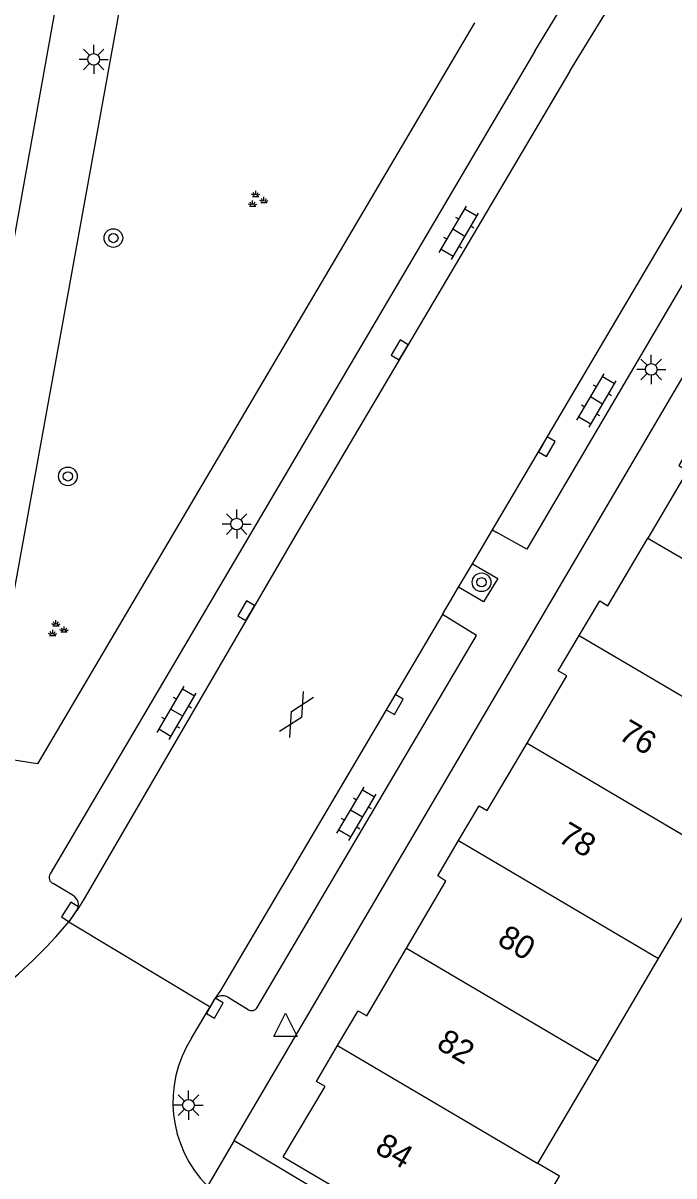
# Model space of a CAD drawing. Extents: x 132999 to 136000, y 398499 to 400501.
# Drawn here: x 133406.8 to 133434.69, y 399472.41 to 399521.84 of the extents above; entities that cross this region are included whole.
import ezdxf

# ---------------------------------------------------------------- set-up
doc = ezdxf.new("R2010")
doc.units = 0
for name, color, linetype in [('gg-anno-huisnummerreeks BGT', 7, 'Continuous'), ('gg-bbg-gedigitaliseerde bebouwing', 7, 'Continuous'), ('gg-bbg-hoofdgebouw', 7, 'Continuous'), ('gg-bbg-tussenscheiding', 7, 'Continuous'), ('gg-knt-verharding', 7, 'Continuous'), ('gt-grn-weggrens', 7, 'Continuous'), ('gt-symb-boom', 7, 'Continuous'), ('gt-symb-gesloten verharding', 7, 'Continuous'), ('gt-symb-groenvak', 7, 'Continuous'), ('gt-symb-klinker verharding', 7, 'Continuous'), ('gt-symb-kolk', 7, 'Continuous'), ('gt-symb-lichtmast', 7, 'Continuous'), ('gt-symb-waterafsluiter', 7, 'Continuous')]:
    doc.layers.add(name, color=color, linetype=linetype)

# ---------------------------------------------------------------- blocks, each defined once
blk = doc.blocks.new('gt0-LMAST')
at = {"layer": 'gt-symb-lichtmast'}
for p, q in [((-0.005, 0.246), (-0.005, 0.621)), ((-0.182, 0.173), (-0.447, 0.438)), ((0.172, 0.173), (0.437, 0.438)), ((-0.255, -0.004), (-0.63, -0.004)), ((-0.182, -0.181), (-0.447, -0.446)), ((-0.005, -0.254), (-0.005, -0.629)), ((0.437, -0.446), (0.172, -0.181)), ((0.245, -0.004), (0.62, -0.004))]:
    blk.add_line(p, q, dxfattribs=at)
blk.add_circle((-0.005, -0.004), 0.25, dxfattribs=at)
blk = doc.blocks.new('gt0-KOLK')
at = {"layer": 'gt-symb-kolk'}
blk.add_lwpolyline([(0, 0), (0.375, 0), (0.375, 0.4), (-0.375, 0.4), (-0.375, 0), (0, 0)], dxfattribs=at)
blk = doc.blocks.new('gt0-KL1')
at = {"layer": 'gt-symb-klinker verharding'}
for p, q in [((-1.15, 0.3), (1.15, 0.3)), ((-1, -0.3), (-1, 0.3)), ((-0.5, 0.3), (-0.5, 0.45)), ((0, -0.3), (0, 0.3)), ((0.5, 0.3), (0.5, 0.45)), ((1, -0.3), (1, 0.3)), ((-1.15, -0.3), (1.15, -0.3)), ((-0.5, -0.45), (-0.5, -0.3)), ((0.5, -0.45), (0.5, -0.3))]:
    blk.add_line(p, q, dxfattribs=at)
blk = doc.blocks.new('gt0-BOOM')
at = {"layer": 'gt-symb-boom'}
for radius in [0.4, 0.2]:
    blk.add_circle((0, 0), radius, dxfattribs=at)
blk = doc.blocks.new('gt0-GRVAK')
at = {"layer": 'gt-symb-groenvak'}
for p, q in [((-0.11, 0.189), (-0.228, 0.24)), ((-0.182, 0.153), (0.088, 0.153)), ((-0.091, 0.211), (-0.156, 0.322)), ((-0.047, 0.214), (-0.047, 0.393)), ((-0.004, 0.211), (0.061, 0.322)), ((0.015, 0.189), (0.133, 0.24)), ((0.262, -0.052), (0.197, 0.059)), ((0.305, -0.049), (0.305, 0.13)), ((0.349, -0.052), (0.414, 0.059)), ((-0.245, -0.228), (-0.363, -0.177)), ((-0.318, -0.264), (-0.047, -0.264)), ((-0.226, -0.206), (-0.291, -0.095)), ((-0.183, -0.203), (-0.183, -0.024)), ((-0.139, -0.206), (-0.074, -0.095)), ((-0.12, -0.228), (-0.002, -0.177)), ((0.243, -0.074), (0.125, -0.023)), ((0.17, -0.11), (0.441, -0.11)), ((0.368, -0.074), (0.486, -0.023))]:
    blk.add_line(p, q, dxfattribs=at)
blk = doc.blocks.new('gt0-GESVH1')
at = {"layer": 'gt-symb-gesloten verharding'}
for p, q in [((-0.992, -0.261), (0.008, 0.239)), ((0.008, -0.261), (-0.992, 0.239)), ((0.008, 0.239), (1.008, -0.261)), ((1.008, 0.239), (0.008, -0.261))]:
    blk.add_line(p, q, dxfattribs=at)
blk = doc.blocks.new('gt0-WAFSL')
at = {"layer": 'gt-symb-waterafsluiter'}
for p, q in [((-0.5, -0.333), (0, 0.667)), ((0, 0.667), (0.5, -0.333)), ((0.5, -0.333), (-0.5, -0.333))]:
    blk.add_line(p, q, dxfattribs=at)

msp = doc.modelspace()

# ---------------------------------------------------------------- linework, layer by layer
at = {"layer": 'gg-bbg-gedigitaliseerde bebouwing'}
for p, q in [((133434.032, 399481.734), (133436.614, 399486.125)), ((133431.444, 399477.333), (133434.032, 399481.734)), ((133428.859, 399472.936), (133431.444, 399477.333))]:
    msp.add_line(p, q, dxfattribs=at)
msp.add_lwpolyline([(133427.086, 399467.828), (133429.783, 399472.39), (133428.859, 399472.936)], dxfattribs=at)
at = {"layer": 'gg-bbg-hoofdgebouw'}
msp.add_line((133417.95, 399473.23), (133427.086, 399467.828), dxfattribs=at)
for points in [[(133435.789, 399504.366), (133434.9, 399502.86), (133435.27, 399502.64), (133433.571, 399499.756)], [(133430.626, 399495.575), (133431.51, 399497.06), (133431.86, 399496.85), (133433.571, 399499.756)], [(133428.397, 399490.963), (133430.1, 399493.85), (133429.73, 399494.07), (133430.626, 399495.575)], [(133425.46, 399486.783), (133426.34, 399488.28), (133426.69, 399488.07), (133428.397, 399490.963)], [(133423.227, 399482.173), (133424.91, 399485.05), (133424.57, 399485.27), (133425.46, 399486.783)], [(133420.279, 399477.993), (133421.16, 399479.48), (133421.53, 399479.27), (133423.227, 399482.173)], [(133417.95, 399473.23), (133419.74, 399476.24), (133419.37, 399476.46), (133420.279, 399477.993)]]:
    msp.add_lwpolyline(points, dxfattribs=at)
at = {"layer": 'gg-bbg-tussenscheiding'}
for p, q in [((133433.571, 399499.756), (133441.979, 399494.803)), ((133430.626, 399495.575), (133439.201, 399490.525)), ((133428.397, 399490.963), (133436.614, 399486.125)), ((133425.46, 399486.783), (133434.032, 399481.734)), ((133423.227, 399482.173), (133431.444, 399477.333)), ((133420.279, 399477.993), (133428.859, 399472.936))]:
    msp.add_line(p, q, dxfattribs=at)
at = {"layer": 'gg-knt-verharding'}
for p, q in [((133408.922, 399526.638), (133402.469, 399490.847)), ((133411.507, 399525.614), (133405.12, 399490.43)), ((133428.727, 399520.631), (133431.129, 399524.566)), ((133415.85, 399473.92), (133443.71, 399521.38)), ((133428.727, 399520.631), (133407.963, 399485.352)), ((133426.913, 399500.107), (133438.39, 399519.572)), ((133426.055, 399498.652), (133426.913, 399500.107)), ((133426.913, 399500.107), (133427.103, 399500)), ((133425.461, 399497.645), (133426.055, 399498.652)), ((133424.775, 399496.481), (133425.461, 399497.645)), ((133408.944, 399484.425), (133408.083, 399484.939)), ((133408.762, 399483.302), (133414.819, 399479.663)), ((133414.021, 399478.319), (133414.819, 399479.663)), ((133414.819, 399479.663), (133415.007, 399479.98)), ((133415.583, 399480.068), (133416.44, 399479.535)), ((133415.85, 399473.92), (133427.618, 399466.906))]:
    msp.add_line(p, q, dxfattribs=at)
for points in [[(133430.224, 399519.779), (133431.843, 399522.404), (133433.026, 399524.344)], [(133426.143, 399521.85), (133407.41, 399490.07), (133405.12, 399490.43)], [(133430.224, 399519.779), (133418.551, 399500), (133409.388, 399484.25), (133409.101, 399483.793)], [(133438.39, 399519.572), (133439.802, 399518.703), (133428.393, 399499.273), (133427.103, 399500)], [(133426.055, 399498.652), (133427.14, 399498.022), (133426.526, 399497.017), (133425.461, 399497.645)], [(133424.775, 399496.481), (133415.265, 399480.35), (133415.007, 399479.98)], [(133416.836, 399479.629), (133426.23, 399495.575), (133424.775, 399496.481)], [(133408.762, 399483.302), (133408.851, 399483.409), (133409.101, 399483.793)]]:
    msp.add_lwpolyline(points, dxfattribs=at)
for centre, radius, start, end in [((133408.199, 399485.197), 0.283, 146.6815, 245.7216), ((133408.714, 399484.032), 0.455, 328.2292, 59.6725), ((133392.508, 399496.925), 21.207, 295.6244, 320.0325), ((133415.348, 399479.676), 0.457, 59.0739, 138.2988), ((133416.587, 399479.796), 0.3, 240.6291, 326.0777), ((133418.348, 399475.568), 5.127, 147.5505, 224.5689)]:
    msp.add_arc(centre, radius, start, end, dxfattribs=at)
at = {"layer": 'gt-grn-weggrens'}
msp.add_line((133415.85, 399473.92), (133414.695, 399471.97), dxfattribs=at)

# ---------------------------------------------------------------- block references
at = {"layer": 'gt-symb-boom'}
for p in [(133410.667, 399512.62), (133408.718, 399502.401), (133426.446, 399497.859)]:
    msp.add_blockref('gt0-BOOM', p, dxfattribs=at)
at = {"layer": 'gt-symb-gesloten verharding', "rotation": 59.537359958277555}
msp.add_blockref('gt0-GESVH1', (133418.502, 399492.192), dxfattribs=at)
at = {"layer": 'gt-symb-groenvak'}
for p in [(133416.818, 399514.254), (133408.253, 399495.838)]:
    msp.add_blockref('gt0-GRVAK', p, dxfattribs=at)
at = {"layer": 'gt-symb-klinker verharding'}
for p, rotation in [((133425.478, 399512.845), 59.53735995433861), ((133431.378, 399505.654), 59.537359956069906), ((133413.381, 399492.265), 59.53735995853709), ((133421.09, 399487.938), 59.537359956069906)]:
    msp.add_blockref('gt0-KL1', p, dxfattribs=dict(at, rotation=rotation))
at = {"layer": 'gt-symb-kolk'}
for p, rotation in [((133423.111, 399507.724), 59.537359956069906), ((133429.073, 399503.774), -120.41323063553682), ((133416.53, 399496.54), 59.58676936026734), ((133422.552, 399492.719), -120.07902586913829), ((133408.982, 399483.61), 56.913692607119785), ((133414.839, 399479.697), -119.79461720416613)]:
    msp.add_blockref('gt0-KOLK', p, dxfattribs=dict(at, rotation=rotation))
at = {"layer": 'gt-symb-lichtmast'}
for p in [(133409.829, 399520.284), (133433.724, 399506.99), (133415.957, 399500.36), (133413.892, 399475.443)]:
    msp.add_blockref('gt0-LMAST', p, dxfattribs=at)
at = {"layer": 'gt-symb-waterafsluiter'}
msp.add_blockref('gt0-WAFSL', (133418.038, 399478.716), dxfattribs=at)

# ---------------------------------------------------------------- texts
at = {"layer": 'gg-anno-huisnummerreeks BGT'}
for s, rotation, p in [('76', 329.5, (133432.262, 399491.171)), ('78', 329.5, (133429.671, 399486.779)), ('80', 329.7, (133427.07, 399482.361)), ('82', 329.7, (133424.462, 399477.901)), ('84', 329.3, (133421.824, 399473.438))]:
    msp.add_text(s, height=1, rotation=rotation, dxfattribs=at).set_placement(p)

doc.saveas('drawing.dxf')
